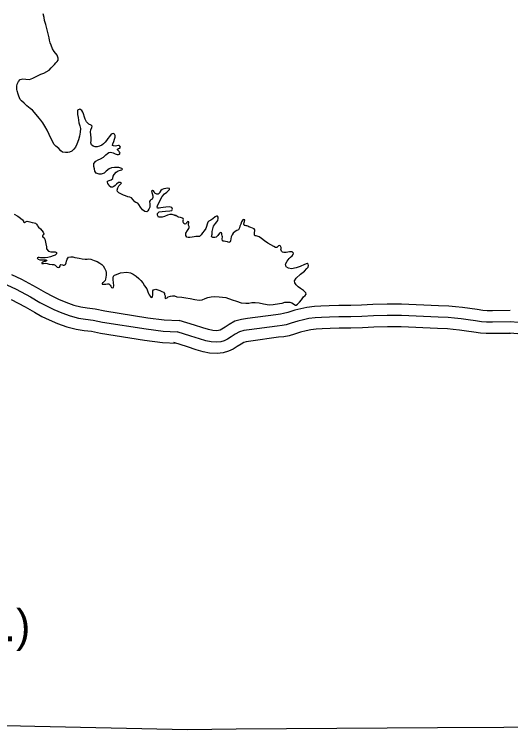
# Model space of a CAD drawing. Extents: x -83719 to 153526, y -11835 to 11446.
# Drawn here: x 1789.9 to 2008.3, y -840.4 to -526 of the extents above; entities that cross this region are included whole.
import ezdxf

# ---------------------------------------------------------------- set-up
doc = ezdxf.new("R2010")
doc.units = 0
for name, color, linetype in [('Level 10', 7, 'Continuous'), ('Level 2', 7, 'Continuous'), ('Level 58', 7, 'Continuous'), ('Level 59', 7, 'Continuous'), ('Level 9', 7, 'Continuous')]:
    doc.layers.add(name, color=color, linetype=linetype)

msp = doc.modelspace()

# ---------------------------------------------------------------- linework, layer by layer
at = {"layer": 'Level 10'}
for points in [[(1788.68, -640.34), (1793.07, -642.4), (1799.55, -645.88), (1803.69, -648.26), (1806.7, -649.92), (1809.38, -651.21), (1812.6, -652.55), (1816.05, -653.81), (1819.2, -654.65), (1821.93, -655.06), (1825.48, -655.45), (1829.71, -656.4), (1848.63, -659.38), (1855.87, -660.33), (1862.46, -660.53)], [(1788.57, -651.33), (1794.69, -654.63), (1798.78, -656.97), (1802.11, -658.81), (1805.28, -660.34), (1808.98, -661.87), (1813.05, -663.35), (1817.15, -664.45), (1820.63, -664.98), (1823.84, -665.33), (1827.84, -666.23), (1847.2, -669.28), (1855.06, -670.31), (1861.46, -670.51)], [(2008.05, -656.25), (2000.24, -656.34), (1997.9, -656.3), (1995.97, -656.17), (1993.45, -655.82), (1990.28, -655.38), (1987.06, -654.93), (1984, -654.57), (1981.07, -654.31), (1976.53, -654.14), (1960.27, -653.43), (1953.9, -653.45), (1947.68, -653.6), (1942.66, -653.88), (1937.91, -653.98), (1932.62, -653.96), (1928.41, -654.1), (1924.82, -654.29), (1921.92, -654.42), (1918.55, -654.84), (1916.01, -655.49), (1913.31, -656.1), (1910.23, -657.04), (1908.38, -657.59), (1907.09, -657.84), (1904.94, -658.05), (1892.56, -659.73), (1889.91, -660.1), (1886.94, -660.96), (1884.46, -662.4), (1882.66, -663.55), (1881.28, -664.39), (1880.43, -664.82), (1879.79, -665.02), (1878.97, -665.11), (1877.22, -664.97), (1875.36, -664.61), (1872.84, -663.89), (1869.2, -662.68), (1862.46, -660.53)], [(2008.18, -666.25), (2000.21, -666.34), (1997.48, -666.29), (1994.95, -666.13), (1992.07, -665.72), (1988.9, -665.28), (1985.79, -664.85), (1982.98, -664.52), (1980.44, -664.29), (1976.12, -664.13), (1960.06, -663.43), (1954.04, -663.45), (1948.08, -663.6), (1943.04, -663.87), (1938, -663.98), (1932.76, -663.96), (1928.85, -664.09), (1925.32, -664.28), (1922.76, -664.4), (1920.41, -664.69), (1918.36, -665.21), (1915.88, -665.78), (1913.11, -666.62), (1910.77, -667.31), (1908.54, -667.75), (1906.09, -667.98), (1893.92, -669.64), (1891.99, -669.91), (1890.9, -670.22), (1889.67, -670.94), (1887.96, -672.03), (1886.15, -673.14), (1884.15, -674.14), (1881.87, -674.84), (1879.16, -675.17), (1875.85, -674.89), (1873.04, -674.35), (1869.88, -673.45), (1866.11, -672.18), (1860.1, -670.28)], [(2486.42, -665.74), (2415.66, -666.56), (2395.3, -666.76), (2327.5, -666.41), (2239.5, -666.36), (2151.51, -666.98), (2063.99, -666.66), (2028.76, -666.64), (2021.23, -666.64), (2018.41, -666.56), (2015.17, -666.39), (2011.44, -666.42), (2007.86, -666.24)]]:
    msp.add_lwpolyline(points, dxfattribs=at)
at = {"layer": 'Level 2'}
for points in [[(1866.16, -840.44), (1798.99, -839.05), (1710.85, -836.96), (1681.53, -837.14)], [(2491.46, -836.5), (2412.24, -837.28), (2325.4, -837.56), (2237.72, -838.37), (2150.85, -838.62), (2063.56, -839.18), (1976.12, -839.58), (1887.53, -840.18), (1866.16, -840.44)]]:
    msp.add_lwpolyline(points, dxfattribs=at)
at = {"layer": 'Level 59'}
for points in [[(1786.58, -644.88), (1790.82, -646.87), (1797.12, -650.26), (1801.23, -652.62), (1804.4, -654.36), (1807.33, -655.78), (1810.79, -657.21), (1814.55, -658.58), (1818.17, -659.55), (1821.28, -660.02), (1824.66, -660.39), (1828.78, -661.32), (1847.91, -664.33), (1855.47, -665.32), (1861.61, -665.51)], [(2008.12, -661.25), (2000.22, -661.34), (1997.69, -661.3), (1995.46, -661.15), (1992.76, -660.77), (1989.59, -660.33), (1986.42, -659.89), (1983.49, -659.54), (1980.76, -659.3), (1976.32, -659.14), (1960.17, -658.43), (1953.97, -658.45), (1947.88, -658.6), (1942.85, -658.87), (1937.96, -658.98), (1932.69, -658.96), (1928.63, -659.09), (1925.07, -659.29), (1922.34, -659.41), (1919.48, -659.77), (1917.19, -660.35), (1914.59, -660.94), (1911.67, -661.83), (1909.58, -662.45), (1907.81, -662.8), (1905.52, -663.02), (1893.24, -664.69), (1890.95, -665), (1888.92, -665.59), (1887.06, -666.67), (1885.31, -667.79), (1883.72, -668.77), (1882.29, -669.48), (1880.83, -669.93), (1879.07, -670.14), (1876.53, -669.93), (1874.2, -669.48), (1871.36, -668.67), (1867.65, -667.43), (1861.61, -665.51)], [(2486.36, -660.74), (2415.6, -661.56), (2395.29, -661.76), (2327.51, -661.41), (2239.48, -661.36), (2151.5, -661.98), (2064, -661.66), (2028.77, -661.64), (2021.31, -661.64), (2018.61, -661.56), (2015.28, -661.39), (2011.55, -661.42), (2008.12, -661.25)]]:
    msp.add_lwpolyline(points, dxfattribs=at)
at = {"layer": 'Level 9'}
for points in [[(1811.15, -586.57), (1810.4, -586.02), (1809.48, -585.07), (1808.23, -583.99), (1807.38, -583.04), (1806.69, -581.78), (1805.96, -580.42), (1805.2, -578.9), (1804.4, -577.01), (1803.4, -575.23), (1802.5, -573.74), (1801.62, -572.59), (1800.86, -571.63), (1798.75, -569.23), (1797.9, -568.21), (1796.88, -567.5), (1795.46, -566.26), (1794.24, -565.14), (1793.12, -564.09), (1792.54, -563.44), (1791.98, -562.08), (1791.63, -561.08), (1791.24, -559.69), (1791.09, -559.09), (1791, -557.55), (1791.21, -556.68), (1791.76, -555.57), (1792.54, -554.68), (1793.71, -554.33), (1795.08, -554.57), (1796.55, -554.67), (1798.04, -554.14), (1799.03, -553.62), (1800.09, -553.14), (1801.61, -552.37), (1802.86, -551.85), (1805.21, -550.6), (1806.16, -549.61), (1806.94, -548.76), (1807.6, -548.02), (1808.22, -547.34), (1808.84, -546.76), (1809.16, -546.12), (1809.21, -545.31), (1808.79, -543.98), (1807.49, -542.37), (1806.8, -541.18), (1806.14, -539.62), (1805.72, -538.5), (1805.43, -537.33), (1805.24, -536.37), (1803.87, -530.55), (1803.27, -528.72), (1803.01, -527.45), (1802.58, -525.89)], [(1835.55, -594.83), (1836.68, -594.54), (1837.24, -594.4), (1837.57, -594.16), (1837.23, -593.73), (1835.89, -593.39), (1834.08, -593.32), (1832.75, -593.55), (1831.63, -593.97), (1830.38, -594.9), (1829.46, -595.78), (1828.1, -596.31), (1827.2, -596.33), (1825.93, -595.78), (1825.38, -594.99), (1825.16, -593.96), (1824.87, -592.96), (1824.92, -591.66), (1825.8, -590.54), (1826.82, -590.02), (1827.91, -589.5), (1829.23, -588.87), (1830.25, -587.85), (1830.87, -587.17), (1831.46, -586.82), (1832.29, -586.67), (1833.4, -586.95), (1834.37, -587.37), (1835.21, -587.69), (1835.75, -587.71), (1836.18, -587.5), (1836.47, -587.1), (1836.26, -586.63), (1835.99, -586.3), (1835.55, -585.94), (1835.28, -585.65), (1835.4, -585.28), (1835.8, -585.04), (1836.33, -584.86), (1836.59, -584.42), (1836.38, -583.99), (1836.11, -583.76), (1835.74, -583.74), (1835.04, -583.85), (1834.25, -584), (1833.51, -583.91), (1833.2, -583.65), (1833.29, -582.91), (1833.74, -581.9), (1834.02, -580.96), (1834.27, -580.02), (1834.29, -579.32), (1834.01, -578.66), (1833.47, -578.37), (1832.58, -578.75), (1831.8, -579.67), (1831.05, -580.62), (1830.46, -581.56), (1829.94, -582.28), (1829.22, -582.96), (1828.37, -583.57), (1827.41, -584.03), (1826.45, -584.25), (1825.51, -584.3), (1824.61, -584.05), (1823.86, -583.33), (1823.61, -582.5), (1823.69, -581.49), (1823.77, -580.29), (1823.65, -578.99), (1823.52, -577.62), (1823.64, -576.81), (1824.02, -575.84), (1824.14, -575.2), (1823.8, -574.71), (1822.73, -574.29), (1821.74, -573.28), (1821.15, -572.18), (1820.8, -571.19), (1820.31, -569.83), (1820.03, -569.06), (1819.68, -568.34), (1818.77, -567.79), (1817.77, -568.14), (1817.71, -570.08), (1817.97, -571.41), (1818.16, -572.58), (1818.31, -573.71), (1818.7, -575.04), (1818.99, -576.27), (1818.89, -577.84), (1818.59, -579.52), (1818.15, -581.23), (1817.45, -583.05), (1816.84, -584.36), (1816.16, -585.34), (1815.24, -586.13), (1814.28, -586.65), (1813.45, -586.8), (1812.39, -586.82), (1811.15, -586.57)], [(1861.48, -614.72), (1859.35, -614.06), (1858.32, -614.08), (1857.35, -614.33), (1856.06, -614.86), (1855, -615.21), (1854.04, -615.26), (1853.4, -615.14), (1852.89, -614.38), (1852.9, -613.52), (1853.59, -612.9), (1854.92, -612.74), (1856.49, -612.61), (1858.29, -612.44), (1859.18, -612.23), (1859.47, -611.69), (1859.23, -610.96), (1858.02, -610.68), (1856.52, -610.81), (1855.39, -610.96), (1854.43, -611.11), (1853.63, -611.3), (1853.23, -611.3), (1852.93, -611.18), (1852.82, -610.68), (1853.03, -609.74), (1853.65, -608.69), (1854.26, -607.41), (1854.97, -606.06), (1855.98, -604.9), (1856.96, -604.15), (1857.82, -603.5), (1858.21, -603.09), (1858.14, -602.66), (1857.37, -602.51), (1856.57, -602.65), (1855.7, -602.74), (1854.98, -603.02), (1854.42, -603.53), (1854, -604.27), (1853.71, -604.85), (1853.15, -605.12), (1852.58, -605.07), (1851.8, -604.62), (1851.43, -604.05), (1851.12, -603.66), (1850.65, -603.47), (1850.29, -603.71), (1850.57, -604.77), (1850.83, -605.8), (1850.81, -606.61), (1850.52, -607.28), (1849.99, -607.62), (1849.63, -607.8), (1849.44, -608.34), (1849.49, -609.47), (1849.48, -610.77), (1849.13, -611.72), (1848.65, -612.43), (1848.25, -612.8), (1847.29, -612.75), (1846.27, -612), (1845.38, -610.85), (1844.69, -609.66), (1844.25, -609.1), (1843.41, -608.68), (1843, -608.39), (1842.22, -607.57), (1841.5, -606.68), (1840.8, -606.36), (1839.83, -606.21), (1838.89, -605.86), (1837.98, -605.48), (1837.14, -605.03), (1835.93, -604.48), (1835.38, -603.96), (1835.2, -603.26), (1835.45, -602.35), (1835.94, -601.37), (1836.59, -600.69), (1836.95, -600.42), (1837.11, -600.15), (1836.71, -599.96), (1835.78, -600.01), (1834.89, -600.66), (1834.33, -601.2), (1833.71, -601.75), (1833.15, -602.03), (1832.44, -601.94), (1831.74, -601.52), (1831.46, -600.99), (1831.08, -600.36), (1830.87, -599.83), (1830.96, -599.36), (1831.66, -599.12), (1832.59, -598.8), (1833.21, -598.22), (1833.46, -597.21), (1833.81, -596.37), (1834.76, -595.38), (1835.55, -594.83)], [(1789.88, -613.87), (1791.53, -614.74), (1792.61, -615.56), (1793.56, -616.31), (1793.93, -616.9), (1794.01, -617.27), (1794.41, -617.53), (1794.81, -617.25), (1795.6, -617.01), (1796.74, -617.18), (1797.81, -617.5), (1798.62, -617.68), (1799.32, -617.84), (1799.73, -618.2), (1799.94, -618.66), (1800.07, -618.93), (1800.62, -619.62), (1801.43, -620.27), (1802.08, -621.06), (1802.6, -621.85), (1802.94, -622.55), (1802.82, -622.88), (1802.52, -623.12), (1802.33, -623.36), (1802.27, -623.73), (1802.67, -624.09), (1803.14, -624.31), (1803.39, -624.84), (1804.12, -628.2), (1804.17, -629.11), (1804.92, -630.09), (1805.96, -630.41), (1806.99, -630.49), (1807.96, -630.47), (1808.56, -630.69), (1808.44, -631.3), (1807.85, -631.88), (1806.96, -632.19), (1805.83, -632.68), (1804.74, -632.87), (1803.47, -633.03), (1802.51, -633.05), (1801.44, -633.03), (1800.87, -632.98), (1800.37, -632.92), (1800.04, -633.03), (1800.11, -633.29), (1800.45, -633.62), (1801.12, -633.87), (1802.12, -633.96), (1803.02, -633.97), (1803.56, -633.93), (1803.76, -633.96), (1804.16, -634.02), (1804.26, -634.15), (1804.03, -634.39), (1803.47, -634.63)], [(1861.48, -614.72), (1861.01, -614.49), (1860.51, -614.36)], [(1892.26, -619.04), (1891.86, -618.98), (1891.43, -618.92), (1891.16, -618.88), (1890.99, -618.75), (1890.95, -618.32), (1891.08, -617.55), (1891.24, -617.02), (1891.3, -616.31), (1890.9, -616.18), (1890.5, -616.35), (1889.91, -617.19), (1889.52, -618.23), (1889.16, -619.17), (1889, -619.84), (1888.54, -620.77), (1887.78, -621.08), (1887.15, -621.45), (1886.19, -622.2), (1885.7, -622.93), (1885.37, -623.77), (1885.15, -624.77), (1885.05, -625.58), (1884.89, -626.08), (1884.33, -626.28), (1883.66, -626.09), (1882.82, -625.89), (1882.22, -625.8), (1881.76, -625.74), (1881.52, -625.54), (1881.42, -624.7), (1881.51, -623.87), (1881.37, -623.4), (1881.27, -622.84), (1881.23, -622.3), (1881.13, -622), (1880.79, -621.87), (1880.23, -622.28), (1879.51, -623.28), (1878.78, -623.92), (1878.08, -624.1), (1877.28, -624.14), (1876.95, -624.04), (1876.65, -623.71), (1876.9, -622.64), (1876.99, -621.54), (1877.28, -620.27), (1877.51, -619.1), (1878.43, -617.92), (1879.09, -617.31), (1879.42, -616.61), (1879.54, -615.78), (1879.54, -615.18), (1879.27, -614.68), (1878.93, -614.68), (1878.27, -615.02), (1877.25, -615.89), (1876.38, -616.44), (1875.56, -616.91), (1875.03, -617.41), (1874.73, -618.32), (1874.54, -619.32), (1874.15, -620.22), (1873.46, -621.16), (1872.67, -622.04), (1872.08, -622.91), (1871.42, -623.62), (1870.85, -623.62), (1869.78, -623.66), (1869.05, -623.77), (1868.16, -624.04), (1867.19, -624.19), (1866.42, -624.16), (1865.89, -623.96), (1865.42, -623.27), (1865.44, -622.16), (1866.13, -620.99), (1866.66, -620.19), (1866.82, -619.72), (1866.78, -619.25), (1866.61, -618.68), (1866.51, -618.32), (1866.54, -617.92), (1866.7, -617.52), (1866.63, -617.28), (1866.3, -617.05), (1866, -617.32), (1865.7, -617.69), (1865.54, -617.93), (1865.37, -618.19), (1864.94, -618.26), (1864.57, -618), (1864.27, -617.37), (1864.26, -616.6), (1864.36, -616.2), (1864.19, -615.8), (1863.85, -615.57), (1862.99, -615.34), (1862.22, -615.18), (1861.85, -614.99), (1861.48, -614.72)], [(1861.38, -650.16), (1863.65, -650.38), (1865.32, -650.66), (1867.28, -650.95), (1869.35, -651.33), (1871.19, -651.72), (1872.62, -651.54), (1873.91, -650.93), (1875.11, -650.52), (1876.5, -650.17), (1878.13, -650.06), (1880, -650.18), (1882.97, -650.55), (1885.81, -651.56), (1887.61, -652.15), (1889.68, -652.77), (1891.75, -653.05), (1893.14, -652.94), (1894.47, -652.73), (1895.84, -652.68), (1897.57, -652.8), (1899.57, -653.29), (1902.01, -653.74), (1903.74, -653.52), (1906.63, -653.06), (1907.76, -652.92), (1908.96, -652.58), (1909.93, -652.5), (1911.19, -652.56), (1911.96, -652.79), (1912.7, -653.28), (1913.27, -653.71), (1913.53, -653.84), (1913.87, -653.84), (1914.5, -653.47), (1915.45, -652.56), (1916.28, -651.45), (1917.2, -650.17), (1917.86, -649.6), (1918.26, -649.03), (1918.12, -648.5), (1917.14, -647.4), (1915.84, -646.58), (1914.73, -645.76), (1913.89, -644.96), (1913.35, -644.07), (1913.24, -643.2), (1913.9, -641.96), (1915.85, -640.24), (1917.57, -638.99), (1918.63, -637.82), (1919.19, -637.11), (1919.35, -636.41), (1919.24, -635.87), (1918.74, -635.61), (1917.55, -635.92), (1915.62, -636.87), (1913.86, -637.42), (1911.8, -637.84), (1910.47, -637.55), (1909.5, -636.96), (1909.29, -635.86), (1909.94, -634.58), (1910.8, -633.37), (1911.42, -632.73), (1912.09, -632.13), (1912.58, -631.59), (1912.71, -631.06), (1912.1, -630.39), (1910.94, -630.47), (1909.48, -630.72), (1908.44, -630.72), (1907.94, -630.53), (1907.41, -630.1), (1907.23, -629.43), (1907.26, -629.06), (1907.29, -628.53), (1907.05, -627.87), (1906.79, -627.7), (1906.19, -627.81), (1905.72, -628.21), (1905.39, -628.48), (1904.86, -628.58), (1904.03, -628.12), (1901.48, -626.58), (1899.91, -625.55), (1898.67, -624.56), (1897.59, -623.77), (1896.79, -623.51), (1896.29, -623.45), (1895.93, -623.32), (1895.62, -623.12), (1895.52, -622.79), (1895.65, -621.95), (1895.77, -621.18), (1895.77, -620.75), (1895.37, -620.25), (1894.03, -619.66), (1893.09, -619.44), (1892.66, -619.17), (1892.26, -619.04)], [(1803.47, -634.63), (1803.07, -634.74), (1802.54, -634.92), (1801.98, -635.26), (1802.02, -635.49), (1802.79, -635.58), (1803.62, -635.46), (1804.39, -635.55), (1805.23, -635.87), (1806.63, -635.94), (1807.26, -635.93), (1807.87, -636.29), (1808.28, -636.75), (1808.85, -637.17), (1809.42, -637.29), (1809.89, -637.18), (1810.11, -636.74), (1810.17, -636.28), (1810.46, -636), (1811.1, -636.12), (1811.47, -636.28), (1811.94, -636.28), (1812.47, -636), (1812.79, -635.29), (1812.94, -634.52), (1813.12, -633.71), (1813.41, -633.14), (1813.84, -632.83), (1814.77, -632.61), (1815.64, -632.66), (1816.51, -632.85), (1817.65, -633.03), (1818.45, -633.25), (1819.72, -633.52), (1821.06, -633.66), (1822.03, -633.61), (1822.73, -633.53), (1823.56, -633.58), (1825.11, -634.19), (1826.32, -634.73), (1827.49, -635.35), (1828.41, -635.93), (1829.05, -636.59), (1829.54, -637.55), (1830.16, -638.74), (1830.37, -639.54), (1830.33, -640.71), (1830.15, -641.58), (1830.06, -642.45), (1829.87, -643.09), (1829.38, -643.56), (1828.99, -643.87), (1828.69, -644.11), (1828.53, -644.32), (1828.63, -644.58), (1829.27, -644.67), (1830.17, -644.58), (1831, -644.5), (1831.53, -644.49), (1832.14, -645.08), (1832.45, -645.58), (1832.76, -646.04), (1833.07, -646.2), (1833.56, -646.06), (1833.65, -645.22), (1833.53, -644.02), (1833.4, -642.62), (1833.49, -641.88), (1833.64, -641.18), (1834, -640.67), (1834.86, -640.32), (1836.68, -639.68), (1839.44, -639.3), (1840.98, -639.7), (1842.19, -640.21), (1843.51, -641.09), (1844.7, -642.17), (1845.61, -643.06), (1846.5, -644.11), (1847.22, -645.3), (1848.22, -646.75), (1848.71, -648.01), (1848.95, -648.71), (1849.27, -649.34), (1849.68, -649.96), (1850.02, -650.32), (1850.49, -650.51), (1850.75, -650.24), (1850.83, -649.27), (1850.85, -648.24), (1850.9, -647.6), (1851.23, -647.19), (1852.12, -646.88), (1853.13, -647.06), (1854, -647.44), (1854.77, -647.79), (1855.52, -648.21), (1855.99, -648.71), (1856.07, -649.11), (1856.28, -649.77), (1856.25, -650.21)], [(1856.25, -650.21), (1856.19, -650.54), (1856.4, -650.87), (1857.1, -650.69), (1857.59, -650.25), (1858.68, -649.86), (1859.55, -649.78), (1860.38, -649.83), (1861.38, -650.16)]]:
    msp.add_lwpolyline(points, dxfattribs=at)

# ---------------------------------------------------------------- texts
at = {"layer": 'Level 58'}
msp.add_text('(O.P.)', height=14.08, dxfattribs=at).set_placement((1746.78, -801.64))

doc.saveas('drawing.dxf')
